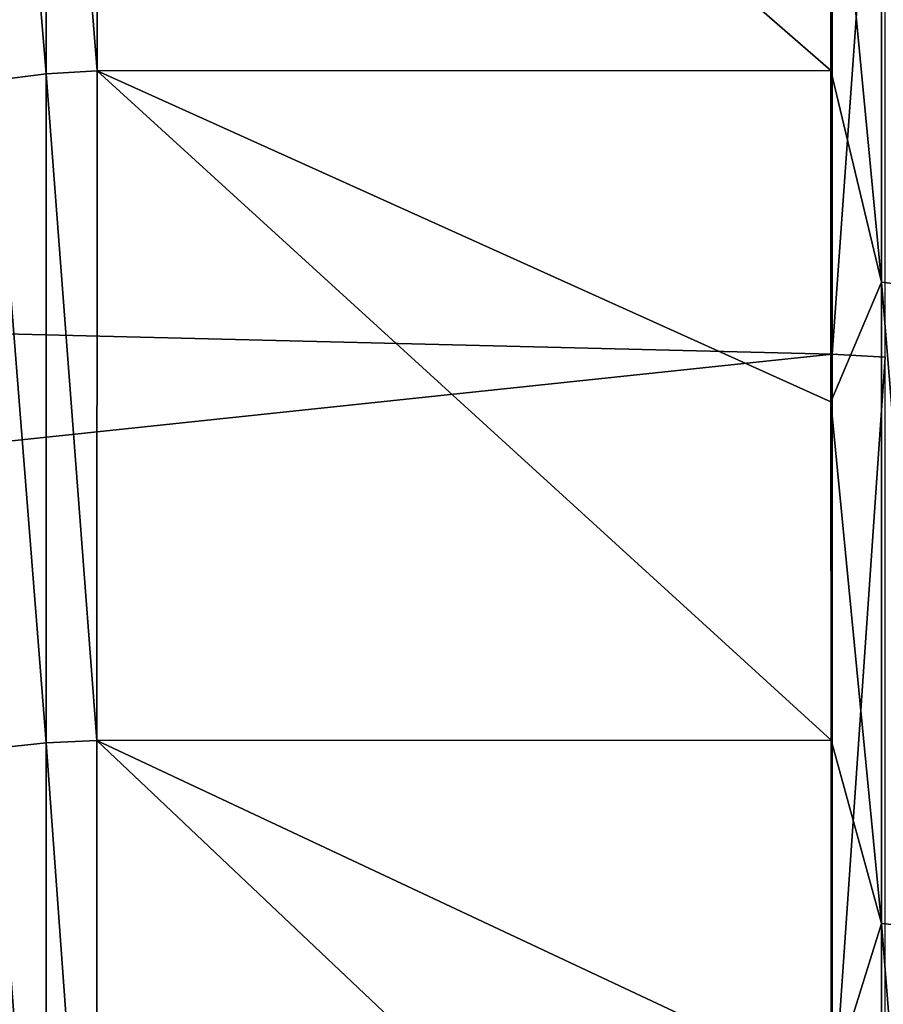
# Model space of a CAD drawing. Header units: metres. Extents: x -150 to 146, y -127 to 82.
# Tile 355 of 382: x 141.85 to 143.8, y 7.6 to 9.82. Entities that reach past the tile are written whole.
import ezdxf

# ---------------------------------------------------------------- set-up
doc = ezdxf.new("R2010")
doc.units = ezdxf.units.M
doc.layers.add('solid_ELLA_AP_WANNE_SW0001', color=7, linetype='CONTINUOUS')

msp = doc.modelspace()

# ---------------------------------------------------------------- linework, layer by layer
at = {"layer": 'solid_ELLA_AP_WANNE_SW0001'}
for points in [[(129.853088, 11.141673, 20.12121), (129.853088, 9.408245, 20.987734), (143.680511, 10.750681, 20.332802)], [(141.788589, 11.123562, -76.072403), (141.907455, 11.140695, -76.097992), (141.907471, 9.700823, -76.978745)], [(141.907455, 11.140695, -76.097992), (142.022903, 11.148932, -76.10421), (142.02243, 9.70801, -76.985794)], [(141.907471, 9.700823, -76.978745), (141.907455, 11.140695, -76.097992), (142.02243, 9.70801, -76.985794)], [(142.02243, 9.70801, -76.985794), (142.022903, 11.148932, -76.10421), (143.677582, 9.708405, -76.985573)], [(142.022903, 11.148932, -76.10421), (143.677307, 10.4382, -76.559967), (143.677582, 9.708405, -76.985573)], [(141.788574, 9.68596, -76.951866), (141.788589, 11.123562, -76.072403), (141.907471, 9.700823, -76.978745)], [(129.853088, 9.408245, 20.987734), (143.680511, 9.068789, 21.136629), (143.680511, 10.750681, 20.332802)], [(143.799927, 10.74285, 20.324705), (143.680511, 10.750681, 20.332802), (143.680511, 9.068789, 21.136629)], [(143.799927, 10.74285, 20.324705), (143.680511, 9.068789, 21.136629), (143.799927, 9.062188, 21.127827)], [(143.677307, 10.4382, -76.559967), (143.792206, 10.618555, -76.436897), (143.792206, 9.230981, -77.231491)], [(143.792206, 10.618555, -76.436897), (143.911713, 10.602161, -76.410667), (143.911728, 9.216784, -77.204117)], [(143.792206, 9.230981, -77.231491), (143.792206, 10.618555, -76.436897), (143.911728, 9.216784, -77.204117)], [(143.677582, 9.708405, -76.985573), (143.677307, 10.4382, -76.559967), (143.792206, 9.230981, -77.231491)], [(141.907471, 9.700823, -76.978745), (142.02243, 9.70801, -76.985794), (142.021774, 8.197438, -77.742821)], [(142.021774, 8.197438, -77.742821), (142.02243, 9.70801, -76.985794), (143.678223, 8.197778, -77.742668)], [(142.02243, 9.70801, -76.985794), (143.677582, 9.708405, -76.985573), (143.677887, 8.961166, -77.380043)], [(142.02243, 9.70801, -76.985794), (143.677887, 8.961166, -77.380043), (143.678223, 8.197778, -77.742668)], [(143.677887, 8.961166, -77.380043), (143.677582, 9.708405, -76.985573), (143.792206, 9.230981, -77.231491)], [(141.788559, 8.179461, -77.707031), (141.788574, 9.68596, -76.951866), (141.907471, 8.191948, -77.734962)], [(141.788574, 9.68596, -76.951866), (141.907471, 9.700823, -76.978745), (141.907471, 8.191948, -77.734962)], [(141.907471, 8.191948, -77.734962), (141.907471, 9.700823, -76.978745), (142.021774, 8.197438, -77.742821)], [(129.853088, 9.408245, 20.987734), (129.853088, 7.608023, 21.705252), (143.680511, 9.068789, 21.136629)], [(143.677887, 8.961166, -77.380043), (143.792206, 9.230981, -77.231491), (143.792191, 7.784438, -77.912758)], [(143.792191, 7.784438, -77.912758), (143.792206, 9.230981, -77.231491), (143.911743, 7.772532, -77.884438)], [(143.792206, 9.230981, -77.231491), (143.911728, 9.216784, -77.204117), (143.911743, 7.772532, -77.884438)], [(129.853088, 7.608023, 21.705252), (143.680511, 7.327327, 21.801613), (143.680511, 9.068789, 21.136629)], [(143.799927, 9.062188, 21.127827), (143.680511, 9.068789, 21.136629), (143.680511, 7.327327, 21.801613)], [(143.799927, 9.062188, 21.127827), (143.680511, 7.327327, 21.801613), (143.799927, 7.322084, 21.792265)], [(143.678223, 8.197778, -77.742668), (143.677887, 8.961166, -77.380043), (143.792191, 7.784438, -77.912758)], [(141.907471, 8.191948, -77.734962), (142.021774, 8.197438, -77.742821), (142.02092, 6.628202, -78.36969)], [(142.02092, 6.628202, -78.36969), (142.021774, 8.197438, -77.742821), (143.679077, 6.628436, -78.369606)], [(142.021774, 8.197438, -77.742821), (143.678223, 8.197778, -77.742668), (143.678619, 7.419701, -78.072731)], [(142.021774, 8.197438, -77.742821), (143.678619, 7.419701, -78.072731), (143.679077, 6.628436, -78.369606)], [(143.678619, 7.419701, -78.072731), (143.678223, 8.197778, -77.742668), (143.792191, 7.784438, -77.912758)], [(141.788528, 6.614574, -78.332413), (141.788559, 8.179461, -77.707031), (141.907486, 6.624594, -78.361168)], [(141.788559, 8.179461, -77.707031), (141.907471, 8.191948, -77.734962), (141.907486, 6.624594, -78.361168)], [(141.907486, 6.624594, -78.361168), (141.907471, 8.191948, -77.734962), (142.02092, 6.628202, -78.36969)], [(143.678619, 7.419701, -78.072731), (143.792191, 7.784438, -77.912758), (143.792191, 6.288017, -78.476105)], [(143.792191, 7.784438, -77.912758), (143.911743, 7.772532, -77.884438), (143.911774, 6.278476, -78.447052)], [(143.792191, 6.288017, -78.476105), (143.792191, 7.784438, -77.912758), (143.911774, 6.278476, -78.447052)], [(129.853088, 7.608023, 21.705252), (129.853088, 5.753788, 22.268677), (143.680511, 7.327327, 21.801613)]]:
    msp.add_3dface(points, dxfattribs=at)

doc.saveas('drawing.dxf')
